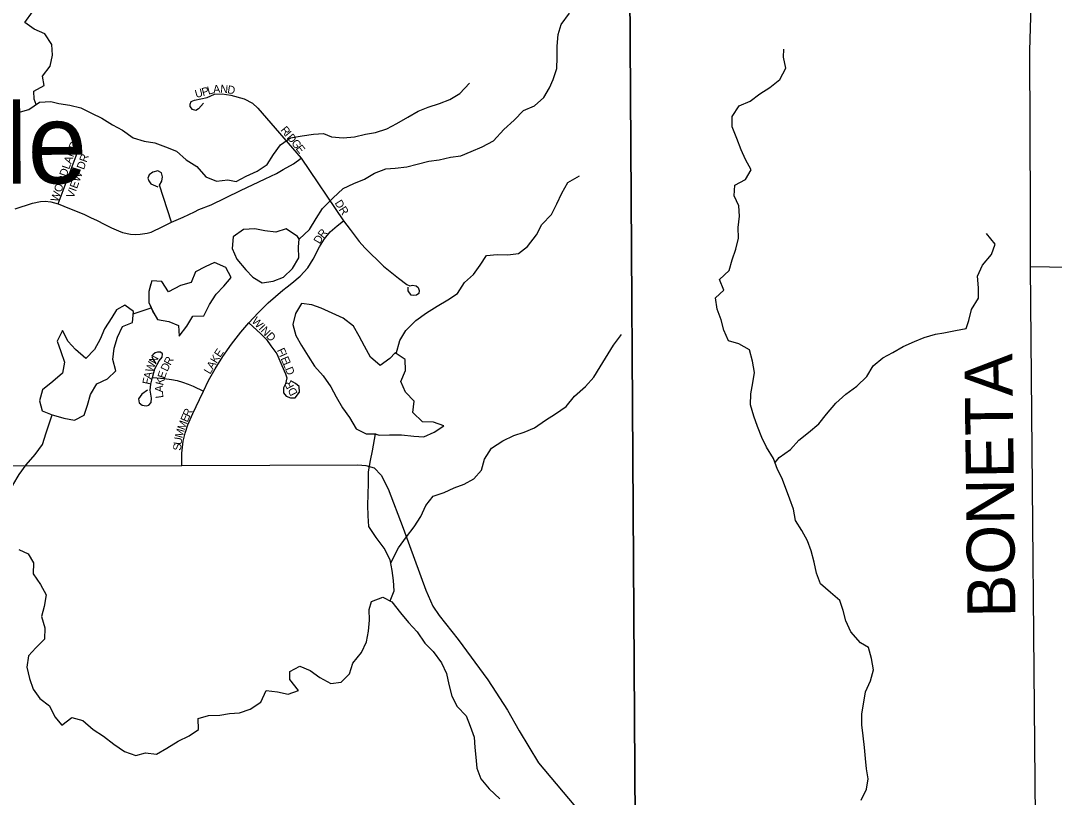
# Model space of a CAD drawing. Extents: x 1985906 to 2277390, y 930619 to 1324581.
# Drawn here: x 2161796 to 2168256, y 1130314 to 1135166 of the extents above; entities that cross this region are included whole.
import ezdxf

# ---------------------------------------------------------------- set-up
doc = ezdxf.new("R2010")
doc.units = 0
for name, color, linetype in [('GM_X_Minor_Lake', 7, 'Continuous'), ('GM_X_Minor_Lake_Text', 7, 'Continuous'), ('GM_X_Minor_River', 7, 'Continuous'), ('GM_X_State_Route', 7, 'Continuous'), ('GM_X_Township', 7, 'Continuous'), ('GM_X_Township_Road', 7, 'Continuous'), ('GM_X_Township_Road_Text', 7, 'Continuous'), ('GM_X_Township_Subdivision', 7, 'Continuous'), ('GM_X_Township_Subdivision_Text', 7, 'Continuous')]:
    doc.layers.add(name, color=color, linetype=linetype)

msp = doc.modelspace()

# ---------------------------------------------------------------- linework, layer by layer
at = {"layer": 'GM_X_Minor_Lake'}
for points in [[(2163536.4, 1133802.4), (2163527.1, 1133817.2), (2163454.9, 1133864.9), (2163391.1, 1133844.6), (2163321, 1133852.3), (2163259, 1133866.1), (2163189.1, 1133861.8), (2163123.3, 1133815.4), (2163117.6, 1133743.3), (2163147.8, 1133675.4), (2163204.1, 1133609.6)], [(2163537.2, 1133801.2), (2163527.1, 1133817.2), (2163454.9, 1133864.9), (2163391.1, 1133844.6), (2163321, 1133852.3), (2163259, 1133866.1), (2163189.1, 1133861.8), (2163123.3, 1133815.4), (2163117.6, 1133743.3), (2163147.8, 1133675.4), (2163204.1, 1133609.6)], [(2163204.1, 1133609.6), (2163246.3, 1133563.7), (2163306.4, 1133527.9), (2163374.3, 1133538.2), (2163438.2, 1133562.5), (2163493.9, 1133616.8), (2163533.7, 1133683.1), (2163533.4, 1133751.1), (2163536.4, 1133802.4)], [(2163204.1, 1133609.6), (2163246.3, 1133563.7), (2163306.4, 1133527.9), (2163374.3, 1133538.2), (2163438.2, 1133562.5), (2163493.9, 1133616.8), (2163533.7, 1133683.1), (2163533.4, 1133751.1), (2163536.4, 1133801.9)], [(2162628.3, 1133338.2), (2162651.6, 1133298.9), (2162721.6, 1133287.2), (2162781.7, 1133261.4), (2162786, 1133195.3), (2162833.7, 1133257.6), (2162871.4, 1133319.8), (2162941.4, 1133322.1), (2162977.1, 1133392.4), (2163018.8, 1133456.6), (2163066.6, 1133506.9), (2163112.3, 1133561.1), (2163078.1, 1133623.1), (2163008, 1133654.8), (2162948.1, 1133628.5), (2162888.3, 1133596.2), (2162862.6, 1133530), (2162794.7, 1133511.7), (2162720.9, 1133471.3), (2162678.6, 1133537.2), (2162616.6, 1133541), (2162609.5, 1133520.1)], [(2162626.4, 1133340.3), (2162627.9, 1133338.8), (2162651.6, 1133298.9), (2162721.6, 1133287.2), (2162781.7, 1133261.4), (2162786, 1133195.3), (2162833.7, 1133257.6), (2162871.4, 1133319.8), (2162941.4, 1133322.1), (2162977.1, 1133392.4), (2163018.8, 1133456.6), (2163066.6, 1133506.9), (2163112.3, 1133561.1), (2163078.1, 1133623.1), (2163008, 1133654.8), (2162948.1, 1133628.5), (2162888.3, 1133596.2), (2162862.6, 1133530), (2162794.7, 1133511.7), (2162720.9, 1133471.3), (2162678.6, 1133537.2), (2162616.6, 1133541), (2162609.5, 1133520.1)], [(2162609.9, 1133521.2), (2162596.9, 1133472.8), (2162597.2, 1133404.7), (2162626.8, 1133339.2)], [(2162609.5, 1133520.1), (2162596.9, 1133472.8), (2162597.2, 1133404.7), (2162628.3, 1133338.2)], [(2162395.4, 1133359.8), (2162365.7, 1133311.6), (2162320, 1133241.4), (2162292.2, 1133175.2), (2162256.5, 1133111), (2162202.8, 1133054.7), (2162138.6, 1133110.4), (2162092.4, 1133162.3), (2162058.1, 1133230.2), (2162024.4, 1133164), (2162046.7, 1133098), (2162070.9, 1133032.1), (2162057.2, 1132963.9), (2161997.4, 1132911.6), (2161931.7, 1132859.3), (2161914, 1132791.1), (2161930.2, 1132729.1), (2161992.3, 1132703.4)], [(2162395.4, 1133359.8), (2162365.7, 1133311.6), (2162320, 1133241.4), (2162292.2, 1133175.2), (2162256.5, 1133111), (2162202.8, 1133054.7), (2162138.6, 1133110.4), (2162092.4, 1133162.3), (2162058.1, 1133230.2), (2162024.4, 1133164), (2162046.7, 1133098), (2162070.9, 1133032.1), (2162057.2, 1132963.9), (2161997.4, 1132911.6), (2161931.7, 1132859.3), (2161914, 1132791.1), (2161930.2, 1132729.1), (2161992.3, 1132703.4)], [(2161992.3, 1132703.4), (2162000.3, 1132701.4), (2162066.4, 1132681.7), (2162132.4, 1132670), (2162192.2, 1132700.3), (2162214, 1132764.4), (2162231.7, 1132830.6), (2162271.4, 1132896.8), (2162339.2, 1132927.1), (2162391, 1132977.4), (2162372.7, 1133049.4), (2162380.4, 1133119.5), (2162402.1, 1133187.7), (2162431.9, 1133255.9), (2162495.7, 1133280.2), (2162501.4, 1133348.3), (2162447.3, 1133388.1), (2162395.4, 1133359.8)], [(2164135.8, 1133091.1), (2164104, 1133054.9), (2164042.2, 1133010.6), (2163982, 1133064.4), (2163945.7, 1133132.3), (2163911.5, 1133194.2), (2163875.3, 1133258.1), (2163811.1, 1133307.9), (2163743, 1133337.6), (2163674.9, 1133369.4), (2163614.8, 1133391.1), (2163550.8, 1133398.9), (2163513.1, 1133336.6), (2163497.4, 1133268.5), (2163515.6, 1133198.5), (2163551.9, 1133136.6), (2163592.2, 1133068.7), (2163632.4, 1133006.8), (2163686.6, 1132947), (2163734.9, 1132879.1), (2163767.1, 1132815.2), (2163807.4, 1132747.3), (2163851.6, 1132687.4), (2163891.9, 1132615.5), (2163956, 1132583.8), (2164010.8, 1132584)], [(2164135.8, 1133091.1), (2164104, 1133054.9), (2164042.2, 1133010.6), (2163982, 1133064.4), (2163945.7, 1133132.3), (2163911.5, 1133194.2), (2163875.3, 1133258.1), (2163811.1, 1133307.9), (2163743, 1133337.6), (2163674.9, 1133369.4), (2163614.8, 1133391.1), (2163550.8, 1133398.9), (2163513.1, 1133336.6), (2163497.4, 1133268.5), (2163515.6, 1133198.5), (2163551.9, 1133136.6), (2163592.2, 1133068.7), (2163632.4, 1133006.8), (2163686.6, 1132947), (2163734.9, 1132879.1), (2163767.1, 1132815.2), (2163807.4, 1132747.3), (2163851.6, 1132687.4), (2163891.9, 1132615.5), (2163956, 1132583.8), (2164016, 1132584)], [(2164010.8, 1132584), (2164036, 1132576.1), (2164101.9, 1132578.4), (2164175.9, 1132578.7), (2164253.9, 1132569), (2164315.9, 1132565.3), (2164379.8, 1132595.6), (2164441.6, 1132633.9), (2164375.5, 1132657.7), (2164307.5, 1132659.4), (2164247.3, 1132717.2), (2164255, 1132789.3), (2164200.8, 1132845.1), (2164172.6, 1132911), (2164200.3, 1132981.2), (2164200, 1133049.3), (2164135.8, 1133091.1)], [(2164015.1, 1132582.7), (2164036, 1132576.1), (2164101.9, 1132578.4), (2164175.9, 1132578.7), (2164253.9, 1132569), (2164315.9, 1132565.3), (2164379.8, 1132595.6), (2164441.6, 1132633.9), (2164375.5, 1132657.7), (2164307.5, 1132659.4), (2164247.3, 1132717.2), (2164255, 1132789.3), (2164200.8, 1132845.1), (2164172.6, 1132911), (2164200.3, 1132981.2), (2164200, 1133049.3), (2164135.8, 1133091.1)]]:
    msp.add_lwpolyline(points, dxfattribs=at)
at = {"layer": 'GM_X_Minor_River'}
for points in [[(2161893.3, 1134642.7), (2161880.3, 1134674.9), (2161878.1, 1134725), (2161943.9, 1134761.3), (2161931.7, 1134819.3), (2161979.4, 1134881.6), (2161995.1, 1134949.7), (2161990.8, 1135015.8), (2161946.6, 1135083.7), (2161880.5, 1135113.4), (2161822.3, 1135155.2), (2161870, 1135221.5)], [(2163537.2, 1133801.2), (2163600.9, 1133861.6), (2163642.6, 1133929.8), (2163682.3, 1133992), (2163746, 1134056.4), (2163811.8, 1134116.7), (2163877.6, 1134149), (2163945.5, 1134175.4), (2164007.3, 1134213.7), (2164077.2, 1134240), (2164137.1, 1134244.3), (2164209.1, 1134252.6), (2164275, 1134268.9), (2164346.9, 1134287.2), (2164410.8, 1134295.5), (2164482.7, 1134313.8), (2164546.6, 1134322.1), (2164612.5, 1134348.4), (2164680.4, 1134376.7), (2164750.2, 1134415.1), (2164815.9, 1134485.4), (2164879.6, 1134543.8), (2164939.3, 1134604.1), (2165007.2, 1134634.4), (2165064.9, 1134684.7), (2165100.7, 1134746.9), (2165124.5, 1134797.1), (2165146.2, 1134867.3), (2165149.9, 1134935.3), (2165149.6, 1135007.4), (2165155.3, 1135079.5), (2165175, 1135141.7), (2165226.7, 1135212)], [(2167048.1, 1130296.7), (2167081.8, 1130364.9), (2167093.5, 1130429.1), (2167081.3, 1130491.1), (2167075, 1130557.1), (2167068.7, 1130625.2), (2167062.4, 1130697.2), (2167052.2, 1130767.2), (2167053.9, 1130835.3), (2167065.6, 1130907.4), (2167075.3, 1130973.5), (2167107, 1131041.8), (2167126.7, 1131109.9), (2167114.4, 1131181.9), (2167094.2, 1131249.9), (2167044.1, 1131279.7), (2166983.8, 1131347.5), (2166953.5, 1131415.5), (2166937.3, 1131481.5), (2166915, 1131543.4), (2166856.9, 1131593.2), (2166794.7, 1131647), (2166770.4, 1131715), (2166756.1, 1131783), (2166735.8, 1131853), (2166713.6, 1131917), (2166677.3, 1131980.9), (2166639.1, 1132042.8), (2166626.8, 1132114.8), (2166602.6, 1132176.8), (2166576.3, 1132248.7), (2166552.1, 1132310.7), (2166525.8, 1132362.6), (2166501.6, 1132430.6), (2166457.3, 1132500.4), (2166429.1, 1132562.4), (2166400.8, 1132630.3), (2166378.6, 1132694.3), (2166358.3, 1132766.3), (2166360, 1132834.4), (2166371.7, 1132902.5), (2166381.4, 1132968.6), (2166369.2, 1133038.6), (2166350.9, 1133108.6), (2166284.7, 1133146.4), (2166220.7, 1133166.1), (2166190.4, 1133232.1), (2166174.2, 1133296.1), (2166149.9, 1133364), (2166137.6, 1133434.1), (2166191.4, 1133482.3), (2166163.1, 1133548.3), (2166224.9, 1133604.6), (2166242.6, 1133670.7), (2166266.3, 1133738.9), (2166282, 1133807.1), (2166279.8, 1133873.1), (2166287.5, 1133945.2), (2166285.2, 1134009.3), (2166255, 1134071.2), (2166258.7, 1134137.3), (2166326.5, 1134173.6), (2166362.3, 1134233.8), (2166326, 1134297.7), (2166299.8, 1134359.7), (2166271.5, 1134429.6), (2166243.2, 1134501.6), (2166242.9, 1134567.7), (2166286.7, 1134633.9), (2166354.5, 1134662.2), (2166416.3, 1134708.6), (2166478.1, 1134748.9), (2166539.9, 1134797.2), (2166577.6, 1134869.4), (2166563.3, 1134937.4), (2166565.1, 1134987.5)], [(2164279.6, 1134601.2), (2164343.5, 1134625.6), (2164413.4, 1134647.9), (2164477.2, 1134672.2), (2164541, 1134710.5), (2164600.8, 1134774.8)], [(2161780.6, 1134592.4), (2161846.5, 1134610.7), (2161914.3, 1134657.1), (2161984.3, 1134661.4), (2162034.3, 1134647.6), (2162104.3, 1134637.9), (2162172.4, 1134620.1), (2162238.5, 1134588.4), (2162302.6, 1134556.7), (2162370.7, 1134514.9), (2162432.8, 1134481.1), (2162499, 1134433.4), (2162567.1, 1134413.6), (2162635.1, 1134401.9), (2162701.1, 1134378.2), (2162769.2, 1134350.5), (2162829.4, 1134296.7), (2162897.6, 1134254.9), (2162953.8, 1134191.1), (2163019.9, 1134163.3), (2163091.8, 1134171.7), (2163141.9, 1134161.9), (2163205.7, 1134194.2), (2163273.5, 1134224.5), (2163337.3, 1134266.8), (2163377.1, 1134329.1), (2163420.8, 1134389.3), (2163482.6, 1134433.6), (2163554.5, 1134446), (2163626.4, 1134456.3), (2163688.4, 1134460.6), (2163738.5, 1134440.8), (2163812.5, 1134433.1), (2163882.4, 1134439.4), (2163950.3, 1134455.7), (2164014.2, 1134468), (2164084.1, 1134490.3), (2164148, 1134522.6), (2164215.8, 1134562.9), (2164279.6, 1134601.2)], [(2164143.5, 1133083.8), (2164165.5, 1133167.3), (2164203.2, 1133229.5), (2164265, 1133291.8), (2164332.7, 1133340.2), (2164398.5, 1133382.5), (2164466.3, 1133420.8), (2164526.2, 1133461.1), (2164569.9, 1133529.4), (2164625.6, 1133579.7), (2164667.4, 1133637.9), (2164707.1, 1133698.1), (2164773.1, 1133704.4), (2164841, 1133702.7), (2164907, 1133711), (2164962.8, 1133755.3), (2165020.5, 1133827.6), (2165052.2, 1133891.8), (2165113.9, 1133954.2), (2165147.6, 1134022.4), (2165177.3, 1134088.6), (2165215, 1134154.8), (2165288.8, 1134197.2)], [(2166510.8, 1132404.8), (2166535.5, 1132436.7), (2166607.3, 1132487.1), (2166659, 1132545.4), (2166718.8, 1132593.7), (2166784.6, 1132648), (2166832.3, 1132708.3), (2166890, 1132776.6), (2166953.8, 1132832.9), (2167021.5, 1132883.3), (2167085.2, 1132943.6), (2167123, 1133009.8), (2167184.7, 1133060.1), (2167246.6, 1133092.4), (2167310.4, 1133130.8), (2167382.2, 1133161.1), (2167442.1, 1133185.4), (2167514, 1133207.7), (2167565.9, 1133216), (2167637.9, 1133230.3), (2167705.8, 1133242.6), (2167721.6, 1133292.7), (2167739.3, 1133360.8), (2167783, 1133431.1), (2167782.7, 1133497.2), (2167776.4, 1133569.2), (2167808.1, 1133637.4), (2167863.8, 1133705.7), (2167885.5, 1133769.9), (2167831.3, 1133835.7)], [(2162499.6, 1133334.1), (2162611.7, 1133371.6)], [(2164108.9, 1131777.5), (2164125.1, 1131807.7), (2164156.8, 1131871.9), (2164206.5, 1131940.2), (2164256.2, 1132004.5), (2164296, 1132068.7), (2164327.7, 1132136.9), (2164373.4, 1132195.2), (2164443.3, 1132217.5), (2164505.1, 1132247.8), (2164567, 1132270.1), (2164628.9, 1132302.4), (2164676.6, 1132358.6), (2164694.3, 1132426.8), (2164738, 1132495.1), (2164809.8, 1132541.4), (2164877.7, 1132573.7), (2164943.5, 1132594), (2165007.4, 1132622.3), (2165075.2, 1132670.7), (2165139, 1132709), (2165204.8, 1132755.3), (2165256.5, 1132819.6), (2165326.2, 1132880), (2165378, 1132938.3), (2165417.7, 1133002.5), (2165501.1, 1133139), (2165550.8, 1133205.3)], [(2161469, 1132056.7), (2161469.1, 1132062.4), (2161496.8, 1132136.7), (2161550.5, 1132198.9), (2161616.4, 1132229.3), (2161690.4, 1132227.6), (2161746.2, 1132263.9), (2161785.9, 1132330.1), (2161829.6, 1132390.4), (2161887.4, 1132454.7), (2161933.1, 1132518.9), (2161954.8, 1132591.1), (2161991.9, 1132703.6)], [(2164105.5, 1131540.7), (2164129.9, 1131603.5), (2164125.7, 1131667.6), (2164117.4, 1131731.6), (2164105.1, 1131797.6), (2164066.9, 1131869.5), (2164018.6, 1131937.4), (2163972.3, 1132005.2), (2163968.1, 1132073.3), (2163965.8, 1132139.4), (2163967.5, 1132205.4), (2163969.2, 1132275.5), (2163970.9, 1132347.6), (2163982.7, 1132417.7), (2163994.4, 1132477.8), (2164013.6, 1132584.1)], [(2161783.8, 1131861.6), (2161843.9, 1131835.8), (2161876.1, 1131777.9), (2161874.4, 1131709.9), (2161920.7, 1131644), (2161954.9, 1131578.1), (2161943.2, 1131505.9), (2161925.5, 1131443.8), (2161947.8, 1131371.8), (2161944.1, 1131301.7), (2161890.3, 1131247.4), (2161844.5, 1131197.2), (2161834.8, 1131127.1), (2161851.1, 1131055.1), (2161873.4, 1130989.1), (2161915.6, 1130931.2), (2161975.8, 1130885.4), (2162010, 1130817.5), (2162054.2, 1130763.7), (2162116, 1130812), (2162184, 1130794.3), (2162248.3, 1130736.5), (2162314.4, 1130696.7), (2162378.6, 1130644.9), (2162444.7, 1130599.2), (2162516.8, 1130575.5), (2162576.7, 1130591.8), (2162644.7, 1130584), (2162710.5, 1130620.4), (2162780.3, 1130664.7), (2162848.2, 1130697), (2162908, 1130737.3), (2162905.7, 1130805.4), (2162969.6, 1130825.7), (2163041.6, 1130826), (2163101.5, 1130838.3), (2163163.4, 1130842.6), (2163231.3, 1130864.9), (2163297.1, 1130909.2), (2163330.8, 1130981.4), (2163400.8, 1130973.7), (2163468.8, 1130958), (2163532.7, 1130980.3), (2163478.5, 1131050.1), (2163478.3, 1131100.2), (2163540.1, 1131132.5), (2163606.2, 1131106.7), (2163666.3, 1131063), (2163734.5, 1131025.2), (2163798.4, 1131033.5), (2163850.2, 1131085.8), (2163871.9, 1131151.9), (2163925.6, 1131218.2), (2163957.3, 1131284.4), (2163969, 1131352.6), (2163976.7, 1131420.7), (2163974.5, 1131486.7), (2163988.3, 1131536.8), (2164060.1, 1131563.2), (2164116.2, 1131535.4), (2164170.5, 1131465.6), (2164220.7, 1131405.7), (2164274.9, 1131347.9), (2164321.2, 1131276), (2164373.4, 1131224.2), (2164425.6, 1131154.3), (2164457.9, 1131086.4), (2164472.2, 1131018.4), (2164490.5, 1130946.4), (2164524.7, 1130880.5), (2164580.9, 1130822.6), (2164605.2, 1130758.7), (2164629.5, 1130688.7), (2164633.7, 1130624.7), (2164640, 1130564.6), (2164646.2, 1130496.6), (2164672.5, 1130428.6), (2164724.7, 1130366.8)], [(2164724.7, 1130366.8), (2164791, 1130305)]]:
    msp.add_lwpolyline(points, dxfattribs=at)
at = {"layer": 'GM_X_State_Route'}
msp.add_lwpolyline([(2161689, 1132384.1), (2162803.6, 1132385.7), (2163903.2, 1132391.1), (2163953.9, 1132387.6), (2164004.6, 1132371.8), (2164050, 1132326.4), (2164092, 1132240.8), (2164186.3, 1131994.4), (2164327.9, 1131608.1), (2164371.6, 1131508.5), (2164411.8, 1131449.1), (2164530.6, 1131298.8), (2164715.8, 1131047.1), (2164838.2, 1130858.4), (2164911.6, 1130729.1), (2165032.2, 1130529.9), (2165296.7, 1130214)], dxfattribs=at)
at = {"layer": 'GM_X_Township'}
for points in [[(2148868.6, 1143156.5), (2158191.1, 1143237.8), (2158223.8, 1143235.3), (2159339.8, 1143195.5), (2160317.4, 1143220.4), (2160904.6, 1143234.6), (2161258.7, 1143239.3), (2162172.1, 1143244.2), (2162565.3, 1143246.3), (2162948.2, 1143251.3), (2163253.9, 1143246.8), (2163409.6, 1143245.2), (2164236.3, 1143254.7), (2165482.4, 1143254), (2165573.1, 1143254.9), (2165564.4, 1142857.3), (2165573.1, 1140167.1), (2165566, 1137828.9), (2165588.2, 1136701.9), (2165594.2, 1136655.6), (2165639.2, 1129840.4), (2165639.1, 1129787.2), (2165632.9, 1123203.2)], [(2165632.9, 1123203.2), (2165639.1, 1129787.2), (2165639.2, 1129840.4), (2165594.2, 1136655.6), (2165588.2, 1136701.9), (2165566, 1137828.9), (2165573.1, 1140167.1), (2165564.4, 1142857.3), (2165573.1, 1143254.9), (2168137.3, 1143273.8), (2168310.4, 1143281.3)]]:
    msp.add_lwpolyline(points, dxfattribs=at)
at = {"layer": 'GM_X_Township_Road'}
msp.add_lwpolyline([(2168091.1, 1127999.8), (2168089.9, 1128289.3), (2168143.2, 1129726.6), (2168106.2, 1133629.9), (2168108.2, 1133977.3), (2168103.3, 1134978.3), (2168150.8, 1136581.7)], dxfattribs=at)
at = {"layer": 'GM_X_Township_Subdivision'}
for points in [[(2162937.8, 1134651.1), (2162907.6, 1134614.5), (2162890.1, 1134604.9), (2162871, 1134611.3), (2162854.5, 1134630.1), (2162855.9, 1134643.9), (2162861.5, 1134660.6), (2162882.1, 1134668.6), (2162960.9, 1134686.1), (2163006.8, 1134705.7), (2163056.3, 1134708.3), (2163110.4, 1134699.6), (2163192.4, 1134678.1), (2163244.1, 1134649.5), (2163279.1, 1134619.3), (2163387.3, 1134495.1), (2163548.6, 1134307.6), (2163813.1, 1133914.9), (2163854.6, 1133861.1), (2163912.4, 1133786.4), (2163947.2, 1133747.5), (2164063.7, 1133631), (2164156.8, 1133556.8), (2164209, 1133516.5), (2164228.4, 1133509), (2164244.2, 1133512.8), (2164266.8, 1133509.6), (2164280, 1133498.9), (2164287.5, 1133480.1), (2164283.8, 1133461.8), (2164270.5, 1133450.5), (2164254.2, 1133448), (2164236, 1133451.1), (2164218.4, 1133477.6), (2164217.8, 1133501.4)], [(2162030.9, 1134020.6), (2162149.1, 1134338.4)], [(2161762.3, 1133989.3), (2161870.7, 1134025.2), (2161920.1, 1134035.3), (2161949.4, 1134037.1), (2161984.2, 1134034.4), (2162030.9, 1134020.6), (2162101.5, 1133993.2), (2162190.3, 1133957.4), (2162232.5, 1133936.7), (2162273.8, 1133916.4), (2162318, 1133894.7), (2162363.8, 1133872.2), (2162406.7, 1133852), (2162432.8, 1133842.9), (2162481.9, 1133832.5), (2162514.9, 1133830.3), (2162543.6, 1133831.3), (2162586.4, 1133837.9), (2162612.6, 1133845.2), (2162684, 1133880.3), (2162738.9, 1133907.3), (2162812, 1133937.6), (2162882.7, 1133972.3), (2162908.6, 1133985.1), (2162985.9, 1134016.1), (2163170.8, 1134104.4), (2163323.7, 1134177.8), (2163395, 1134210.1), (2163435.6, 1134235), (2163500.8, 1134270.7), (2163548.6, 1134307.6)], [(2162738.9, 1133907.3), (2162664, 1134137.4), (2162677.3, 1134162.1), (2162682.5, 1134189.8), (2162676.3, 1134214.5), (2162652.7, 1134227.9), (2162622.8, 1134219.6), (2162598.2, 1134202.2), (2162591, 1134182.6), (2162597.1, 1134164.1), (2162610.5, 1134146.6), (2162652.7, 1134128.1)], [(2162803.6, 1132385.7), (2162803.6, 1132464.6), (2162812, 1132539.4), (2162823.6, 1132589.6), (2162840.4, 1132639.9), (2162872.1, 1132710.9), (2162913.2, 1132799.1), (2162937.8, 1132852.1), (2162970.4, 1132916.8), (2163011.3, 1132989.7), (2163059.7, 1133067.1), (2163114.1, 1133144.6), (2163172, 1133218.7), (2163222.6, 1133277.5), (2163279.7, 1133339.5), (2163343.1, 1133402), (2163435.1, 1133482.6), (2163461.7, 1133503.6), (2163489.8, 1133525.7), (2163542.6, 1133568.5), (2163589.8, 1133620.7), (2163624.8, 1133676.6), (2163664.5, 1133753.6), (2163694.5, 1133802.8), (2163730.6, 1133846), (2163773.2, 1133884.1), (2163813.1, 1133914.9)], [(2168106.2, 1133629.9), (2168462.3, 1133623.6)], [(2163222.6, 1133277.5), (2163297.4, 1133209.1), (2163331.5, 1133173.9), (2163360.5, 1133133.3), (2163396, 1133083.4), (2163429, 1133011.1), (2163450.7, 1132960.2), (2163459.7, 1132933.9), (2163450.9, 1132897.4), (2163439.6, 1132871), (2163439.6, 1132840.8), (2163455.9, 1132819.5), (2163482.3, 1132809.4), (2163511.3, 1132809.4), (2163538.9, 1132844.6), (2163536.4, 1132879.8), (2163513.8, 1132898.7), (2163484.8, 1132915)], [(2162589.1, 1132857.2), (2162553.3, 1132833.3), (2162532.3, 1132803.6), (2162537.3, 1132778.5), (2162555.6, 1132763.4), (2162580.3, 1132759.7), (2162597.9, 1132763.5), (2162612.4, 1132781.1), (2162614.3, 1132808.1), (2162609.9, 1132832), (2162605.5, 1132857.2), (2162610.2, 1132894.2), (2162620.5, 1132935.8), (2162633.9, 1132990.4), (2162661.4, 1133040.1), (2162679.6, 1133063.3), (2162682.2, 1133084.1), (2162670.2, 1133095.4), (2162652, 1133094.7), (2162636.3, 1133090.4), (2162621.8, 1133077.8), (2162616.8, 1133065.2), (2162627.5, 1133043.2), (2162640.7, 1133022.5)], [(2162620.5, 1132935.8), (2162646.9, 1132934.1), (2162693.9, 1132930.7), (2162738.7, 1132924.6), (2162773.7, 1132917.2), (2162806.8, 1132907.9), (2162842.4, 1132895.3), (2162873.9, 1132881.9), (2162937.8, 1132852.1)]]:
    msp.add_lwpolyline(points, dxfattribs=at)

# ---------------------------------------------------------------- texts
at = {"layer": 'GM_X_Minor_Lake_Text'}
msp.add_text('Montville ', height=500.21, rotation=0.36365, dxfattribs=at).set_placement((2159573.4, 1134133.6))
at = {"layer": 'GM_X_Township_Road_Text'}
msp.add_text('BONETA', height=300, rotation=90.67831, dxfattribs=at).set_placement((2168013.2, 1131437.9))
at = {"layer": 'GM_X_Township_Subdivision_Text'}
for s, rotation, p in [('A', 5.53877, (2163000.8, 1134711.8)), ('N', 355.71194, (2163042.4, 1134716)), ('D', 350.7569, (2163085.1, 1134712.9)), ('U', 15.19186, (2162892.6, 1134682.4)), ('P', 15.17604, (2162935, 1134693.9)), ('L', 15.00356, (2162969, 1134703.1)), ('R', 309.28941, (2163417.3, 1134481.3)), ('I', 309.27404, (2163442.4, 1134450.6)), ('D', 309.29584, (2163456.4, 1134433.6)), ('WOODLAND', 70.90602, (2162028.3, 1134029.6)), ('G', 309.28788, (2163484.2, 1134399.5)), ('E', 309.29828, (2163512.1, 1134365.4)), ('VIEW DR', 70.01656, (2162126, 1134053.4)), ('DR', 302.01276, (2163756.8, 1134027.1)), ('R', 51.85232, (2163687.1, 1133803.2)), ('D', 59.3549, (2163665.6, 1133766.8)), ('WIND', 313.95606, (2163236.4, 1133285)), ('K', 59.04866, (2163020.2, 1133021.2)), ('E', 55.50694, (2163042.4, 1133058.2)), ('F', 294.90301, (2163396.3, 1133107.1)), ('I', 293.47417, (2163411, 1133075.4)), ('W', 70.97494, (2162620.4, 1132964.7)), ('N', 62.26181, (2162638.3, 1133016.9)), ('D', 63.54246, (2162712.4, 1132969.6)), ('R', 61.59889, (2162731.8, 1133008.6)), ('A', 59.05123, (2162997.6, 1132983.5)), ('E', 293.16631, (2163419.7, 1133055.3)), ('L', 293.01921, (2163433.5, 1133023)), ('A', 77.99989, (2162611.7, 1132923.2)), ('E', 71.53912, (2162696.9, 1132925.7)), ('L', 59.06904, (2162979.5, 1132953.3)), ('D', 291.67153, (2163447.2, 1132990.9)), ('F', 77.99875, (2162604.4, 1132888.8)), ('A', 87.74783, (2162684.6, 1132842.9)), ('K', 75.23752, (2162685.9, 1132884)), ('DR', 118.07173, (2163529.3, 1132838.5)), ('L', 97.97557, (2162689.4, 1132810.4)), ('E', 66.80858, (2162838.1, 1132653.3)), ('R', 65.56408, (2162851.8, 1132685.4)), ('M', 70.26898, (2162820.6, 1132604.3)), ('M', 74.26725, (2162806.5, 1132554.4)), ('S', 85.132, (2162797.8, 1132478.2)), ('U', 81.95333, (2162800.7, 1132512.5))]:
    msp.add_text(s, height=50, rotation=rotation, dxfattribs=at).set_placement(p)

doc.saveas('drawing.dxf')
